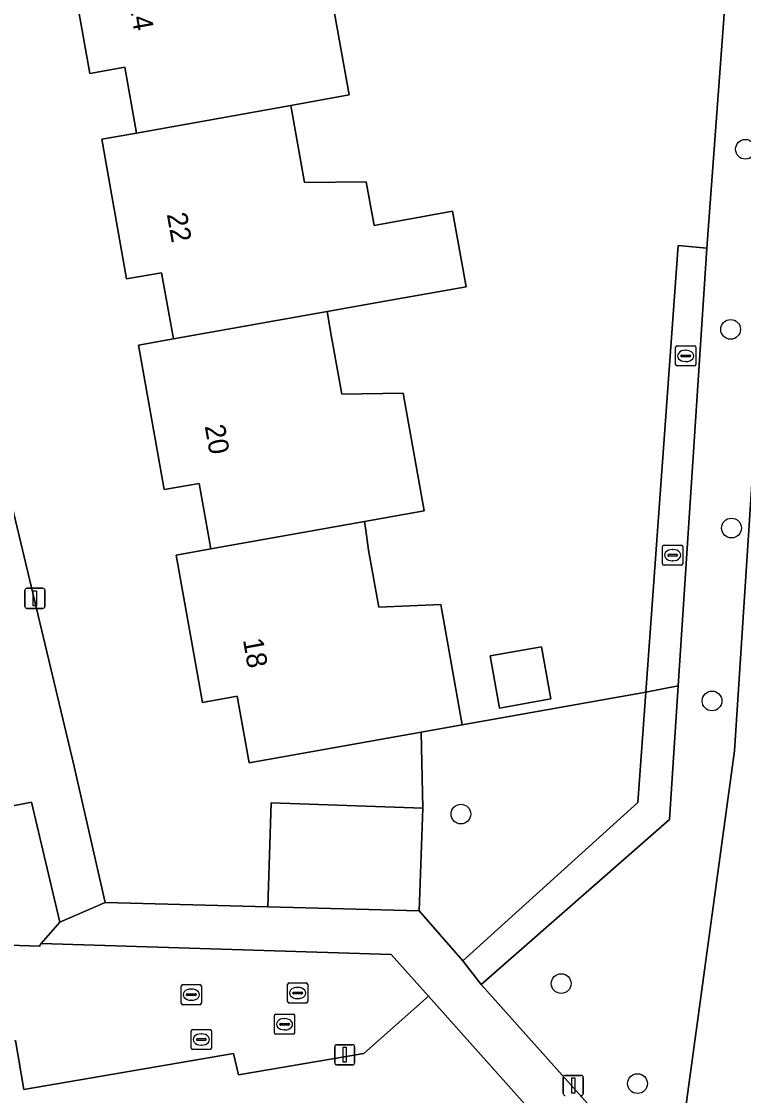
# Model space of a CAD drawing. Extents: x 157793 to 159380, y 380877 to 382313.
# Drawn here: x 158952 to 158987.8, y 381388.4 to 381441.6 of the extents above; entities that cross this region are included whole.
import ezdxf

# ---------------------------------------------------------------- set-up
doc = ezdxf.new("R2010")
doc.units = 0
for name, color, linetype in [('IMGEO_Boom', 7, 'Continuous'), ('IMGEO_Brandkraan', 7, 'Continuous'), ('IMGEO_Erf', 7, 'Continuous'), ('IMGEO_Fietspad_gesloten', 7, 'Continuous'), ('IMGEO_Groenvoorziening', 7, 'Continuous'), ('IMGEO_Kolk', 7, 'Continuous'), ('IMGEO_Lichtmast', 7, 'Continuous'), ('IMGEO_Pand', 7, 'Continuous'), ('IMGEO_Pand_nummerreeks', 7, 'Continuous'), ('IMGEO_Parkeervlak_open', 7, 'Continuous'), ('IMGEO_Rijbaan_lokaal_open', 7, 'Continuous'), ('IMGEO_Rioolput', 7, 'Continuous'), ('IMGEO_Voetpad_open', 7, 'Continuous')]:
    doc.layers.add(name, color=color, linetype=linetype)

msp = doc.modelspace()

# ---------------------------------------------------------------- linework, layer by layer
at = {"layer": 'IMGEO_Boom'}
for centre in [(158987.89, 381435.308), (158987.157, 381426.381), (158987.199, 381416.53), (158986.234, 381407.96), (158973.79, 381402.35), (158978.76, 381393.951), (158982.542, 381388.991)]:
    msp.add_circle(centre, 0.489, dxfattribs=at)
at = {"layer": 'IMGEO_Brandkraan'}
for p, q in [((158960.428, 381390.751), (158960.428, 381391.603)), ((158960.503, 381391.677), (158961.355, 381391.677)), ((158960.916, 381391.457), (158960.941, 381391.457)), ((158961.429, 381391.603), (158961.429, 381390.751)), ((158960.687, 381391.171), (158960.687, 381391.183)), ((158961.125, 381391.134), (158960.727, 381391.134)), ((158960.73, 381391.22), (158961.128, 381391.22)), ((158960.939, 381390.897), (158960.914, 381390.897)), ((158961.171, 381391.183), (158961.171, 381391.171)), ((158961.355, 381390.677), (158960.503, 381390.677))]:
    msp.add_line(p, q, dxfattribs=at)
for points in [[(158960.428, 381390.751), (158960.428, 381391.603)], [(158960.503, 381391.677), (158961.355, 381391.677)], [(158961.429, 381391.603), (158961.429, 381390.751)], [(158961.355, 381390.677), (158960.503, 381390.677)]]:
    msp.add_lwpolyline(points, dxfattribs=at)
for centre, radius, start, end in [((158960.505, 381391.601), 0.0765, 91.552, 178.448), ((158960.505, 381391.601), 0.0765, 91.552, 178.448), ((158961.353, 381391.601), 0.0765, 1.552, 88.448), ((158961.353, 381391.601), 0.0765, 1.552, 88.448), ((158960.505, 381390.753), 0.0765, 181.552, 268.448), ((158960.505, 381390.753), 0.0765, 181.552, 268.448), ((158960.727, 381391.18), 0.0403, 85.8775, 175.7526), ((158960.724, 381391.17), 0.0366, 178.938, 274.7102), ((158961.128, 381391.177), 0.043, 264.8664, 352.4533), ((158961.132, 381391.182), 0.0386, 1.7309, 96.639), ((158961.353, 381390.753), 0.0765, 271.552, 358.448), ((158961.353, 381390.753), 0.0765, 271.552, 358.448)]:
    msp.add_arc(centre, radius, start, end, dxfattribs=at)
for centre, major_axis, ratio, start_param, end_param in [((158960.915, 381391.177), (-0.387, 0.002), 0.722429, 4.712389, 7.853982), ((158960.94, 381391.177), (-0.39, 0.002), 0.717154, 1.570796, 4.712389)]:
    msp.add_ellipse(centre, major_axis=major_axis, ratio=ratio, start_param=start_param, end_param=end_param, dxfattribs=at)
at = {"layer": 'IMGEO_Erf'}
for points in [[(158967.156, 381444.187), (158968.262, 381437.999), (158965.357, 381437.48), (158966.041, 381433.654), (158969.103, 381433.693), (158969.488, 381431.537), (158973.377, 381432.232), (158974.045, 381428.49), (158970.113, 381427.788), (158967.159, 381427.262), (158967.386, 381425.988), (158967.465, 381425.547), (158967.891, 381423.161), (158970.932, 381423.219), (158971.975, 381417.385), (158969.013, 381416.856), (158969.073, 381416.431), (158969.215, 381415.442), (158969.72, 381412.616), (158972.793, 381412.735), (158973.858, 381406.776), (158982.96, 381408.403), (158984.557, 381430.537), (158985.983, 381430.403), (158987.763, 381454.509)], [(158944.522, 381447.039), (158954.574, 381404.92), (158956.17, 381397.961), (158964.227, 381397.753), (158964.396, 381402.914), (158971.91, 381402.646), (158971.818, 381406.412), (158963.294, 381404.889), (158962.703, 381408.197), (158960.981, 381407.889), (158959.677, 381415.187), (158961.399, 381415.495), (158960.818, 381418.743), (158959.096, 381418.435), (158957.816, 381425.599), (158959.543, 381425.906), (158958.957, 381429.188), (158957.23, 381428.879), (158955.993, 381435.804), (158957.716, 381436.112), (158957.132, 381439.379), (158955.409, 381439.071), (158954.067, 381446.583)], [(158946.328, 381378.535), (158953.468, 381379.821), (158953.778, 381378.1), (158956.729, 381378.631), (158956.96, 381378.673), (158957.077, 381378.694), (158956.767, 381380.415), (158963.882, 381381.697), (158964.192, 381379.973), (158967.492, 381380.567), (158967.182, 381382.291), (158974.443, 381383.599), (158978.058, 381386.727), (158972.184, 381393.333), (158968.979, 381390.476), (158962.774, 381389.432), (158962.525, 381390.482), (158952.139, 381388.707), (158951.723, 381391.129)]]:
    msp.add_lwpolyline(points, dxfattribs=at)
msp.add_lwpolyline([(158975.237, 381410.195), (158977.78, 381410.65), (158978.243, 381408.058), (158975.7, 381407.603)], close=True, dxfattribs=at)
at = {"layer": 'IMGEO_Fietspad_gesloten'}
msp.add_lwpolyline([(158997.109, 381551.383), (158993.638, 381500), (158993.468, 381497.486), (158991.123, 381462.773), (158990.963, 381461.235), (158987.347, 381405.491), (158983.544, 381377.688), (158982.728, 381370.037)], dxfattribs=at)
at = {"layer": 'IMGEO_Groenvoorziening'}
for points in [[(158982.728, 381370.037), (158983.544, 381377.688), (158987.347, 381405.491), (158990.963, 381461.235), (158988.257, 381460.74), (158967.754, 381456.988), (158959.513, 381453.98), (158943.558, 381451.081), (158944.522, 381447.039), (158987.763, 381454.509), (158985.983, 381430.403), (158984.556, 381408.705), (158984.121, 381402.084), (158974.797, 381393.899), (158980.475, 381387.543), (158979.963, 381356.502), (158982.518, 381356.421), (158982.603, 381359.129)], [(158947.909, 381395.962), (158952.91, 381395.811), (158952.996, 381395.93), (158953.914, 381397.002), (158952.515, 381402.949), (158945.811, 381401.62)]]:
    msp.add_lwpolyline(points, dxfattribs=at)
msp.add_lwpolyline([(158973.893, 381395.078), (158982.565, 381402.933), (158982.96, 381408.403), (158973.858, 381406.776), (158971.818, 381406.412), (158971.91, 381402.646), (158971.723, 381397.555)], close=True, dxfattribs=at)
at = {"layer": 'IMGEO_Kolk'}
for p, q in [((158984.43, 381424.639), (158984.43, 381425.491)), ((158984.505, 381425.565), (158985.357, 381425.565)), ((158985.431, 381425.491), (158985.431, 381424.639)), ((158984.689, 381425.059), (158984.689, 381425.071)), ((158985.127, 381425.022), (158984.729, 381425.022)), ((158984.732, 381425.108), (158985.13, 381425.108)), ((158984.918, 381425.345), (158984.943, 381425.345)), ((158985.173, 381425.071), (158985.173, 381425.059)), ((158985.357, 381424.565), (158984.505, 381424.565)), ((158984.941, 381424.785), (158984.916, 381424.785)), ((158983.781, 381414.76), (158983.781, 381415.612)), ((158983.856, 381415.686), (158984.708, 381415.686)), ((158984.269, 381415.466), (158984.294, 381415.466)), ((158984.782, 381415.612), (158984.782, 381414.76)), ((158984.04, 381415.18), (158984.04, 381415.192)), ((158984.478, 381415.143), (158984.08, 381415.143)), ((158984.083, 381415.229), (158984.481, 381415.229)), ((158984.292, 381414.906), (158984.267, 381414.906)), ((158984.524, 381415.192), (158984.524, 381415.18)), ((158984.708, 381414.686), (158983.856, 381414.686)), ((158965.277, 381393.982), (158966.129, 381393.982)), ((158965.202, 381393.056), (158965.202, 381393.908)), ((158965.461, 381393.476), (158965.461, 381393.488)), ((158965.899, 381393.439), (158965.501, 381393.439)), ((158965.504, 381393.525), (158965.902, 381393.525)), ((158965.69, 381393.762), (158965.715, 381393.762)), ((158965.945, 381393.488), (158965.945, 381393.476)), ((158966.203, 381393.908), (158966.203, 381393.056)), ((158966.129, 381392.982), (158965.277, 381392.982)), ((158965.713, 381393.202), (158965.688, 381393.202))]:
    msp.add_line(p, q, dxfattribs=at)
for points in [[(158984.43, 381424.639), (158984.43, 381425.491)], [(158984.505, 381425.565), (158985.357, 381425.565)], [(158985.431, 381425.491), (158985.431, 381424.639)], [(158985.357, 381424.565), (158984.505, 381424.565)], [(158983.781, 381414.76), (158983.781, 381415.612)], [(158983.856, 381415.686), (158984.708, 381415.686)], [(158984.782, 381415.612), (158984.782, 381414.76)], [(158984.708, 381414.686), (158983.856, 381414.686)], [(158965.277, 381393.982), (158966.129, 381393.982)], [(158965.202, 381393.056), (158965.202, 381393.908)], [(158966.203, 381393.908), (158966.203, 381393.056)], [(158966.129, 381392.982), (158965.277, 381392.982)]]:
    msp.add_lwpolyline(points, dxfattribs=at)
for centre, radius, start, end in [((158984.507, 381425.489), 0.0765, 91.552, 178.448), ((158984.507, 381425.489), 0.0765, 91.552, 178.448), ((158985.355, 381425.489), 0.0765, 1.552, 88.448), ((158985.355, 381425.489), 0.0765, 1.552, 88.448), ((158984.729, 381425.068), 0.0403, 85.8775, 175.7526), ((158984.726, 381425.058), 0.0366, 178.938, 274.7102), ((158985.13, 381425.065), 0.043, 264.8664, 352.4533), ((158985.134, 381425.07), 0.0386, 1.7309, 96.639), ((158984.507, 381424.641), 0.0765, 181.552, 268.448), ((158984.507, 381424.641), 0.0765, 181.552, 268.448), ((158985.355, 381424.641), 0.0765, 271.552, 358.448), ((158985.355, 381424.641), 0.0765, 271.552, 358.448), ((158983.858, 381415.61), 0.0765, 91.552, 178.448), ((158983.858, 381415.61), 0.0765, 91.552, 178.448), ((158984.706, 381415.61), 0.0765, 1.552, 88.448), ((158984.706, 381415.61), 0.0765, 1.552, 88.448), ((158983.858, 381414.762), 0.0765, 181.552, 268.448), ((158983.858, 381414.762), 0.0765, 181.552, 268.448), ((158984.08, 381415.189), 0.0403, 85.8775, 175.7526), ((158984.077, 381415.179), 0.0366, 178.938, 274.7102), ((158984.481, 381415.186), 0.043, 264.8664, 352.4533), ((158984.485, 381415.191), 0.0386, 1.7309, 96.639), ((158984.706, 381414.762), 0.0765, 271.552, 358.448), ((158984.706, 381414.762), 0.0765, 271.552, 358.448), ((158965.279, 381393.906), 0.0765, 91.552, 178.448), ((158965.279, 381393.906), 0.0765, 91.552, 178.448), ((158966.127, 381393.906), 0.0765, 1.552, 88.448), ((158966.127, 381393.906), 0.0765, 1.552, 88.448), ((158965.501, 381393.485), 0.0403, 85.8775, 175.7526), ((158965.498, 381393.475), 0.0366, 178.938, 274.7102), ((158965.902, 381393.482), 0.043, 264.8664, 352.4533), ((158965.906, 381393.487), 0.0386, 1.7309, 96.639), ((158965.279, 381393.058), 0.0765, 181.552, 268.448), ((158965.279, 381393.058), 0.0765, 181.552, 268.448), ((158966.127, 381393.058), 0.0765, 271.552, 358.448), ((158966.127, 381393.058), 0.0765, 271.552, 358.448)]:
    msp.add_arc(centre, radius, start, end, dxfattribs=at)
for centre, major_axis, ratio, start_param, end_param in [((158984.917, 381425.065), (-0.387, 0.002), 0.722429, 4.712389, 7.853982), ((158984.942, 381425.065), (-0.39, 0.002), 0.717154, 1.570796, 4.712389), ((158984.268, 381415.186), (-0.387, 0.002), 0.722429, 4.712389, 7.853982), ((158984.293, 381415.186), (-0.39, 0.002), 0.717154, 1.570796, 4.712389), ((158965.689, 381393.482), (-0.387, 0.002), 0.722429, 4.712389, 7.853982), ((158965.714, 381393.482), (-0.39, 0.002), 0.717154, 1.570796, 4.712389)]:
    msp.add_ellipse(centre, major_axis=major_axis, ratio=ratio, start_param=start_param, end_param=end_param, dxfattribs=at)
at = {"layer": 'IMGEO_Lichtmast'}
for p, q in [((158952.185, 381412.646), (158952.185, 381413.446)), ((158952.185, 381413.446), (158952.185, 381412.646)), ((158952.285, 381413.546), (158953.075, 381413.546)), ((158953.075, 381413.546), (158952.285, 381413.546)), ((158953.175, 381413.446), (158953.175, 381412.646)), ((158953.175, 381412.646), (158953.175, 381413.446)), ((158953.075, 381412.546), (158952.285, 381412.546)), ((158952.285, 381412.546), (158953.075, 381412.546)), ((158967.537, 381390.021), (158967.537, 381390.821)), ((158967.537, 381390.821), (158967.537, 381390.021)), ((158967.637, 381390.921), (158968.427, 381390.921)), ((158968.427, 381390.921), (158967.637, 381390.921)), ((158968.527, 381390.821), (158968.527, 381390.021)), ((158968.527, 381390.021), (158968.527, 381390.821)), ((158968.427, 381389.921), (158967.637, 381389.921)), ((158967.637, 381389.921), (158968.427, 381389.921)), ((158978.863, 381388.5), (158978.863, 381389.3)), ((158978.863, 381389.3), (158978.863, 381388.5)), ((158978.963, 381389.4), (158979.753, 381389.4)), ((158979.753, 381389.4), (158978.963, 381389.4)), ((158979.853, 381389.3), (158979.853, 381388.5)), ((158979.853, 381388.5), (158979.853, 381389.3))]:
    msp.add_line(p, q, dxfattribs=at)
for points in [[(158952.605, 381413.421), (158952.755, 381413.421), (158952.755, 381412.671), (158952.605, 381412.671), (158952.605, 381413.421)], [(158967.957, 381390.796), (158968.107, 381390.796), (158968.107, 381390.046), (158967.957, 381390.046), (158967.957, 381390.796)], [(158979.283, 381389.275), (158979.433, 381389.275), (158979.433, 381388.525), (158979.283, 381388.525), (158979.283, 381389.275)]]:
    msp.add_lwpolyline(points, dxfattribs=at)
for centre, start, end in [((158952.285, 381413.446), 90, 180), ((158952.285, 381413.446), 90, 180), ((158953.075, 381413.446), 0, 90), ((158953.075, 381413.446), 360, 90), ((158952.285, 381412.646), 180, 270), ((158952.285, 381412.646), 180, 270), ((158953.075, 381412.646), 270, 0), ((158953.075, 381412.646), 270, 0), ((158967.637, 381390.821), 90, 180), ((158967.637, 381390.821), 90, 180), ((158968.427, 381390.821), 0, 90), ((158968.427, 381390.821), 360, 90), ((158967.637, 381390.021), 180, 270), ((158967.637, 381390.021), 180, 270), ((158968.427, 381390.021), 270, 0), ((158968.427, 381390.021), 270, 0), ((158978.963, 381389.3), 90, 180), ((158978.963, 381389.3), 90, 180), ((158979.753, 381389.3), 0, 90), ((158979.753, 381389.3), 360, 90), ((158978.963, 381388.5), 180, 270), ((158978.963, 381388.5), 180, 270), ((158979.753, 381388.5), 270, 0), ((158979.753, 381388.5), 270, 0)]:
    msp.add_arc(centre, 0.1, start, end, dxfattribs=at)
at = {"layer": 'IMGEO_Pand'}
for points in [[(158957.716, 381436.112), (158965.357, 381437.48), (158968.262, 381437.999), (158967.156, 381444.187), (158964.093, 381444.19), (158963.368, 381448.245), (158954.067, 381446.583), (158955.409, 381439.071), (158957.132, 381439.379)], [(158965.357, 381437.48), (158957.716, 381436.112), (158955.993, 381435.804), (158957.23, 381428.879), (158958.957, 381429.188), (158959.543, 381425.906), (158967.159, 381427.262), (158970.113, 381427.788), (158974.045, 381428.49), (158973.377, 381432.232), (158969.488, 381431.537), (158969.103, 381433.693), (158966.041, 381433.654)], [(158967.159, 381427.262), (158959.543, 381425.906), (158957.816, 381425.599), (158959.096, 381418.435), (158960.818, 381418.743), (158961.399, 381415.495), (158969.013, 381416.856), (158971.975, 381417.385), (158970.932, 381423.219), (158967.891, 381423.161), (158967.465, 381425.547), (158967.386, 381425.988)], [(158969.013, 381416.856), (158961.399, 381415.495), (158959.677, 381415.187), (158960.981, 381407.889), (158962.703, 381408.197), (158963.294, 381404.889), (158971.818, 381406.412), (158973.858, 381406.776), (158972.793, 381412.735), (158969.72, 381412.616), (158969.215, 381415.442), (158969.073, 381416.431)], [(158975.237, 381410.195), (158975.7, 381407.603), (158978.243, 381408.058), (158977.78, 381410.65)]]:
    msp.add_lwpolyline(points, close=True, dxfattribs=at)
at = {"layer": 'IMGEO_Parkeervlak_open'}
msp.add_lwpolyline([(158964.227, 381397.753), (158971.723, 381397.555), (158971.91, 381402.646), (158964.396, 381402.914)], close=True, dxfattribs=at)
at = {"layer": 'IMGEO_Rijbaan_lokaal_open'}
for points in [[(158939.298, 381399.972), (158940.064, 381395.663), (158940.257, 381395.715), (158941.25, 381390.218), (158941.049, 381390.184), (158941.208, 381389.303), (158951.723, 381391.129), (158952.139, 381388.707), (158962.525, 381390.482), (158962.774, 381389.432), (158968.979, 381390.476), (158972.184, 381393.333)], [(158972.184, 381393.333), (158970.343, 381395.398), (158952.996, 381395.93), (158952.91, 381395.811), (158947.909, 381395.962)]]:
    msp.add_lwpolyline(points, dxfattribs=at)
at = {"layer": 'IMGEO_Rioolput'}
for p, q in [((158959.933, 381392.974), (158959.933, 381393.826)), ((158960.008, 381393.9), (158960.86, 381393.9)), ((158960.235, 381393.443), (158960.633, 381393.443)), ((158960.421, 381393.68), (158960.446, 381393.68)), ((158960.934, 381393.826), (158960.934, 381392.974)), ((158960.86, 381392.9), (158960.008, 381392.9)), ((158960.192, 381393.394), (158960.192, 381393.406)), ((158960.63, 381393.357), (158960.232, 381393.357)), ((158960.444, 381393.12), (158960.419, 381393.12)), ((158960.676, 381393.406), (158960.676, 381393.394)), ((158964.553, 381391.509), (158964.553, 381392.361)), ((158964.628, 381392.435), (158965.48, 381392.435)), ((158965.554, 381392.361), (158965.554, 381391.509)), ((158964.812, 381391.929), (158964.812, 381391.941)), ((158965.25, 381391.892), (158964.852, 381391.892)), ((158964.855, 381391.978), (158965.253, 381391.978)), ((158965.041, 381392.215), (158965.066, 381392.215)), ((158965.296, 381391.941), (158965.296, 381391.929)), ((158965.48, 381391.435), (158964.628, 381391.435)), ((158965.064, 381391.655), (158965.039, 381391.655))]:
    msp.add_line(p, q, dxfattribs=at)
for points in [[(158959.933, 381392.974), (158959.933, 381393.826)], [(158960.008, 381393.9), (158960.86, 381393.9)], [(158960.934, 381393.826), (158960.934, 381392.974)], [(158960.86, 381392.9), (158960.008, 381392.9)], [(158964.553, 381391.509), (158964.553, 381392.361)], [(158964.628, 381392.435), (158965.48, 381392.435)], [(158965.554, 381392.361), (158965.554, 381391.509)], [(158965.48, 381391.435), (158964.628, 381391.435)]]:
    msp.add_lwpolyline(points, dxfattribs=at)
for centre, radius, start, end in [((158960.01, 381393.824), 0.0765, 91.552, 178.448), ((158960.01, 381393.824), 0.0765, 91.552, 178.448), ((158960.232, 381393.403), 0.0403, 85.8775, 175.7526), ((158960.637, 381393.405), 0.0386, 1.7309, 96.639), ((158960.858, 381393.824), 0.0765, 1.552, 88.448), ((158960.858, 381393.824), 0.0765, 1.552, 88.448), ((158960.01, 381392.976), 0.0765, 181.552, 268.448), ((158960.01, 381392.976), 0.0765, 181.552, 268.448), ((158960.229, 381393.393), 0.0366, 178.938, 274.7102), ((158960.633, 381393.4), 0.043, 264.8664, 352.4533), ((158960.858, 381392.976), 0.0765, 271.552, 358.448), ((158960.858, 381392.976), 0.0765, 271.552, 358.448), ((158964.63, 381392.359), 0.0765, 91.552, 178.448), ((158964.63, 381392.359), 0.0765, 91.552, 178.448), ((158965.478, 381392.359), 0.0765, 1.552, 88.448), ((158965.478, 381392.359), 0.0765, 1.552, 88.448), ((158964.852, 381391.938), 0.0403, 85.8775, 175.7526), ((158964.849, 381391.928), 0.0366, 178.938, 274.7102), ((158965.253, 381391.935), 0.043, 264.8664, 352.4533), ((158965.257, 381391.94), 0.0386, 1.7309, 96.639), ((158964.63, 381391.511), 0.0765, 181.552, 268.448), ((158964.63, 381391.511), 0.0765, 181.552, 268.448), ((158965.478, 381391.511), 0.0765, 271.552, 358.448), ((158965.478, 381391.511), 0.0765, 271.552, 358.448)]:
    msp.add_arc(centre, radius, start, end, dxfattribs=at)
for centre, major_axis, ratio, start_param, end_param in [((158960.42, 381393.4), (-0.387, 0.002), 0.722429, 4.712389, 7.853982), ((158960.445, 381393.4), (-0.39, 0.002), 0.717154, 1.570796, 4.712389), ((158965.04, 381391.935), (-0.387, 0.002), 0.722429, 4.712389, 7.853982), ((158965.065, 381391.935), (-0.39, 0.002), 0.717154, 1.570796, 4.712389)]:
    msp.add_ellipse(centre, major_axis=major_axis, ratio=ratio, start_param=start_param, end_param=end_param, dxfattribs=at)
at = {"layer": 'IMGEO_Voetpad_open'}
for points in [[(158945.811, 381401.62), (158952.515, 381402.949), (158953.914, 381397.002), (158956.17, 381397.961), (158954.574, 381404.92), (158944.522, 381447.039)], [(158982.518, 381356.421), (158979.963, 381356.502), (158980.475, 381387.543), (158974.797, 381393.899), (158973.893, 381395.078), (158971.723, 381397.555), (158964.227, 381397.753), (158956.17, 381397.961), (158953.914, 381397.002), (158952.996, 381395.93), (158970.343, 381395.398), (158972.184, 381393.333), (158978.058, 381386.727), (158977.79, 381371.692), (158976.674, 381371.491), (158976.868, 381370.51), (158977.772, 381370.673), (158977.717, 381359.432), (158977.611, 381352.696), (158977.513, 381350.781), (158977.543, 381345.751), (158980.531, 381347.366)]]:
    msp.add_lwpolyline(points, dxfattribs=at)
for points in [[(158984.556, 381408.705), (158985.983, 381430.403), (158984.557, 381430.537), (158982.96, 381408.403)], [(158982.96, 381408.403), (158982.565, 381402.933), (158973.893, 381395.078), (158974.797, 381393.899), (158984.121, 381402.084), (158984.556, 381408.705)]]:
    msp.add_lwpolyline(points, close=True, dxfattribs=at)

# ---------------------------------------------------------------- texts
at = {"layer": 'IMGEO_Pand_nummerreeks'}
for s, p in [('24', (158957.34, 381442.59)), ('22', (158959.215, 381432.092)), ('20', (158961.093, 381421.586)), ('18', (158962.986, 381410.995))]:
    msp.add_text(s, height=1, rotation=280.1297, dxfattribs=at).set_placement(p)

doc.saveas('drawing.dxf')
